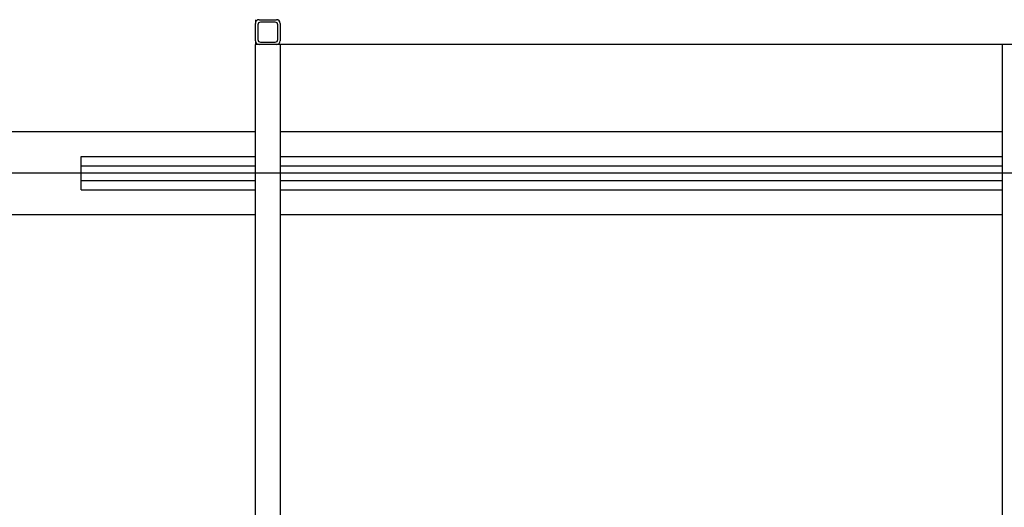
# Model space of a CAD drawing. Extents: x -805 to 3526, y -961 to 1039.
# Tile 395 of 473: x 1259.799 to 1260.985, y 40.225 to 40.813. Entities that reach past the tile are written whole.
import ezdxf

# ---------------------------------------------------------------- set-up
doc = ezdxf.new("R2010")
doc.units = 0
doc.layers.add('TTK-P-Aufzug', color=251, linetype='Continuous')
doc.layers.add('TTK-P-Bahnsteig', color=12, linetype='Continuous')

msp = doc.modelspace()

# ---------------------------------------------------------------- linework, layer by layer
at = {"layer": 'TTK-P-Aufzug', "color": 251}
for p, q in [((1260.083, 40.8128), (1260.083, 40.8083)), ((1260.083, 40.7873), (1260.083, 40.8083)), ((1260.086, 40.8068), (1260.086, 40.7888)), ((1260.0875, 40.8128), (1260.1085, 40.8128)), ((1260.107, 40.8098), (1260.089, 40.8098)), ((1260.11, 40.7888), (1260.11, 40.8068)), ((1260.113, 40.8083), (1260.113, 40.7873)), ((1260.083, 40.7873), (1260.083, 40.7828)), ((1260.0875, 40.7828), (1260.083, 40.7828)), ((1260.083, 40.2083), (1260.083, 40.7828)), ((1260.0875, 40.7828), (1260.083, 40.7828)), ((1260.1085, 40.7828), (1260.0875, 40.7828)), ((1260.089, 40.7858), (1260.107, 40.7858)), ((1261.013, 40.7828), (1260.1085, 40.7828)), ((1260.113, 40.7828), (1260.1085, 40.7828)), ((1260.113, 40.7828), (1260.113, 40.2083)), ((1260.983, 39.7778), (1260.983, 40.7828)), ((1260.9875, 40.7828), (1260.983, 40.7828)), ((1260.083, 40.6778), (1259.7231, 40.6778)), ((1260.983, 40.6778), (1260.113, 40.6778)), ((1259.8731, 40.6368), (1259.8731, 40.6478)), ((1259.8731, 40.6478), (1260.083, 40.6478)), ((1260.113, 40.6478), (1260.983, 40.6478)), ((1259.8731, 40.6188), (1259.8731, 40.6368)), ((1259.8731, 40.6368), (1260.083, 40.6368)), ((1260.113, 40.6368), (1260.983, 40.6368)), ((1259.8731, 40.6078), (1259.8731, 40.6188)), ((1259.8731, 40.6188), (1260.083, 40.6188)), ((1260.113, 40.6188), (1260.983, 40.6188)), ((1259.8731, 40.6078), (1260.083, 40.6078)), ((1260.113, 40.6078), (1260.983, 40.6078)), ((1259.7231, 40.5778), (1260.083, 40.5778)), ((1260.113, 40.5778), (1260.983, 40.5778))]:
    msp.add_line(p, q, dxfattribs=at)
at = {"layer": 'TTK-P-Aufzug', "color": 251, "ltscale": 20}
msp.add_line((1262.6231, 40.6278), (1259.6731, 40.6278), dxfattribs=at)
at = {"layer": 'TTK-P-Aufzug', "color": 251}
for centre, radius, start, end in [((1260.0875, 40.8083), 0.0045, 90, 180), ((1260.089, 40.8068), 0.003, 90, 180), ((1260.107, 40.8068), 0.003, 0, 90), ((1260.1085, 40.8083), 0.0045, 0, 90), ((1260.0875, 40.7873), 0.0045, 180, 270), ((1260.089, 40.7888), 0.003, 180, 270), ((1260.107, 40.7888), 0.003, 270, 0), ((1260.1085, 40.7873), 0.0045, 270, 0)]:
    msp.add_arc(centre, radius, start, end, dxfattribs=at)
at = {"layer": 'TTK-P-Bahnsteig', "color": 251}
msp.add_circle((473.7851, 39.1322), 1000, dxfattribs=at)

doc.saveas('drawing.dxf')
